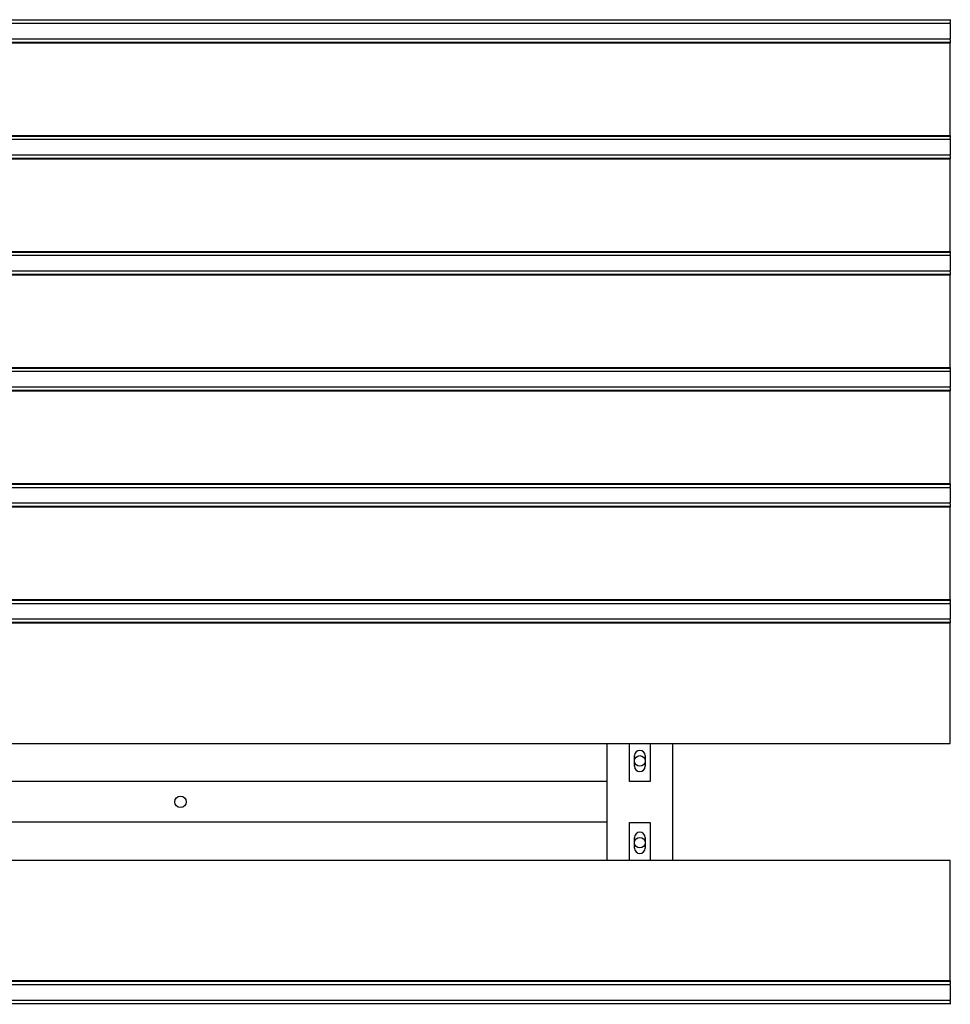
# Model space of a CAD drawing. Extents: x -89225 to 110569, y 13360 to 87647.
# Tile 340 of 478: x 42650 to 43788, y 78962 to 80167. Entities that reach past the tile are written whole.
import ezdxf

# ---------------------------------------------------------------- set-up
doc = ezdxf.new("R2010")
doc.units = 0
doc.layers.add('Iv-Lines 035', color=4, linetype='Continuous')

# ---------------------------------------------------------------- blocks, each defined once
blk = doc.blocks.new('Beluchtingselementen Bosman')
for p, q in [((1281289.4, -857895.9), (1283299.4, -857895.9)), ((1281289.4, -857899.9), (1283299.4, -857899.9)), ((1283299.4, -857895.2), (1283299.4, -857895.9)), ((1283299.4, -857895.9), (1283299.4, -857898.7)), ((1283299.4, -857899.9), (1283299.4, -857898.7)), ((1283299.4, -857899.9), (1283299.4, -857901.5)), ((1283299.4, -857901.5), (1283299.4, -857917.5)), ((1281289.4, -857919), (1283299.4, -857919)), ((1283299.4, -857917.5), (1283299.4, -857919)), ((1283299.4, -857920.3), (1283299.4, -857919)), ((1281289.4, -857923.1), (1283299.4, -857923.1)), ((1281289.4, -857923.8), (1283299.4, -857923.8)), ((1283299.4, -857920.3), (1283299.4, -857923.1)), ((1283299.4, -857923.1), (1283299.4, -857923.8)), ((1283299.4, -858037.2), (1283299.4, -857923.8)), ((1281289.4, -858037.2), (1283299.4, -858037.2)), ((1281289.4, -858037.9), (1283299.4, -858037.9)), ((1283299.4, -858037.2), (1283299.4, -858037.9)), ((1283299.4, -858037.9), (1283299.4, -858040.7)), ((1281289.4, -858041.9), (1283299.4, -858041.9)), ((1283299.4, -858041.9), (1283299.4, -858040.7)), ((1283299.4, -858041.9), (1283299.4, -858043.5)), ((1283299.4, -858043.5), (1283299.4, -858059.5)), ((1281289.4, -858061), (1283299.4, -858061)), ((1283299.4, -858059.5), (1283299.4, -858061)), ((1283299.4, -858062.3), (1283299.4, -858061)), ((1283299.4, -858062.3), (1283299.4, -858065.1)), ((1281289.4, -858065.1), (1283299.4, -858065.1)), ((1281289.4, -858065.8), (1283299.4, -858065.8)), ((1283299.4, -858065.1), (1283299.4, -858065.8)), ((1283299.4, -858179.2), (1283299.4, -858065.8)), ((1281289.4, -858179.2), (1283299.4, -858179.2)), ((1281289.4, -858179.9), (1283299.4, -858179.9)), ((1281289.4, -858183.9), (1283299.4, -858183.9)), ((1283299.4, -858179.2), (1283299.4, -858179.9)), ((1283299.4, -858179.9), (1283299.4, -858182.7)), ((1283299.4, -858183.9), (1283299.4, -858182.7)), ((1283299.4, -858183.9), (1283299.4, -858185.5)), ((1283299.4, -858185.5), (1283299.4, -858201.5)), ((1281289.4, -858203), (1283299.4, -858203)), ((1281289.4, -858207.1), (1283299.4, -858207.1)), ((1281289.4, -858207.8), (1283299.4, -858207.8)), ((1283299.4, -858201.5), (1283299.4, -858203)), ((1283299.4, -858204.3), (1283299.4, -858203)), ((1283299.4, -858204.3), (1283299.4, -858207.1)), ((1283299.4, -858207.1), (1283299.4, -858207.8)), ((1283299.4, -858321.2), (1283299.4, -858207.8)), ((1281289.4, -858321.2), (1283299.4, -858321.2)), ((1281289.4, -858321.9), (1283299.4, -858321.9)), ((1281289.4, -858325.9), (1283299.4, -858325.9)), ((1283299.4, -858321.2), (1283299.4, -858321.9)), ((1283299.4, -858321.9), (1283299.4, -858324.7)), ((1283299.4, -858325.9), (1283299.4, -858324.7)), ((1283299.4, -858325.9), (1283299.4, -858327.5)), ((1283299.4, -858327.5), (1283299.4, -858343.5)), ((1281289.4, -858345), (1283299.4, -858345)), ((1281289.4, -858349.1), (1283299.4, -858349.1)), ((1281289.4, -858349.8), (1283299.4, -858349.8)), ((1283299.4, -858343.5), (1283299.4, -858345)), ((1283299.4, -858346.3), (1283299.4, -858345)), ((1283299.4, -858346.3), (1283299.4, -858349.1)), ((1283299.4, -858349.1), (1283299.4, -858349.8)), ((1283299.4, -858463.2), (1283299.4, -858349.8)), ((1281289.4, -858463.2), (1283299.4, -858463.2)), ((1281289.4, -858463.9), (1283299.4, -858463.9)), ((1281289.4, -858467.9), (1283299.4, -858467.9)), ((1283299.4, -858463.2), (1283299.4, -858463.9)), ((1283299.4, -858463.9), (1283299.4, -858466.7)), ((1283299.4, -858467.9), (1283299.4, -858466.7)), ((1283299.4, -858467.9), (1283299.4, -858469.5)), ((1283299.4, -858469.5), (1283299.4, -858485.5)), ((1283299.4, -858485.5), (1283299.4, -858487)), ((1281289.4, -858487), (1283299.4, -858487)), ((1281289.4, -858491.1), (1283299.4, -858491.1)), ((1281289.4, -858491.8), (1283299.4, -858491.8)), ((1283299.4, -858488.3), (1283299.4, -858487)), ((1283299.4, -858488.3), (1283299.4, -858491.1)), ((1283299.4, -858491.1), (1283299.4, -858491.8)), ((1283299.4, -858605.2), (1283299.4, -858491.8)), ((1281289.4, -858605.2), (1283299.4, -858605.2)), ((1281289.4, -858605.9), (1283299.4, -858605.9)), ((1283299.4, -858605.2), (1283299.4, -858605.9)), ((1283299.4, -858605.9), (1283299.4, -858608.7)), ((1281289.4, -858609.9), (1283299.4, -858609.9)), ((1283299.4, -858609.9), (1283299.4, -858608.7)), ((1283299.4, -858609.9), (1283299.4, -858611.5)), ((1283299.4, -858611.5), (1283299.4, -858627.5)), ((1281289.4, -858629), (1283299.4, -858629)), ((1283299.4, -858627.5), (1283299.4, -858629)), ((1283299.4, -858630.3), (1283299.4, -858629)), ((1281289.4, -858633.1), (1283299.4, -858633.1)), ((1281289.4, -858633.8), (1283299.4, -858633.8)), ((1283299.4, -858630.3), (1283299.4, -858633.1)), ((1283299.4, -858633.1), (1283299.4, -858633.8)), ((1283299.4, -858781.3), (1283299.4, -858633.8)), ((1281289.4, -858781.3), (1283299.4, -858781.3)), ((1282879.4, -858924.5), (1282879.4, -858781.3)), ((1282906.9, -858827.9), (1282906.9, -858781.3)), ((1282931.9, -858781.3), (1282931.9, -858827.9)), ((1282959.4, -858781.3), (1282959.4, -858924.5)), ((1282912.9, -858809.3), (1282912.9, -858796.3)), ((1282925.9, -858796.3), (1282925.9, -858809.3)), ((1282879.4, -858827.8), (1281709.4, -858827.8)), ((1282879.4, -858871.8), (1282879.4, -858827.8)), ((1282931.9, -858827.9), (1282906.9, -858827.9)), ((1282879.4, -858877.8), (1281709.4, -858877.8)), ((1282906.9, -858924.5), (1282906.9, -858877.9)), ((1282906.9, -858877.9), (1282931.9, -858877.9)), ((1282931.9, -858877.9), (1282931.9, -858924.5)), ((1282912.9, -858909.5), (1282912.9, -858896.5)), ((1282925.9, -858896.5), (1282925.9, -858909.5)), ((1283299.4, -858924.5), (1281289.4, -858924.5)), ((1283299.4, -859072), (1283299.4, -858924.5)), ((1283299.4, -859072), (1281289.4, -859072)), ((1283299.4, -859072.7), (1281289.4, -859072.7)), ((1283299.4, -859072), (1283299.4, -859072.7)), ((1283299.4, -859072.7), (1283299.4, -859075.5)), ((1283299.4, -859076.7), (1283299.4, -859075.5)), ((1283299.4, -859076.7), (1281289.4, -859076.7)), ((1283299.4, -859076.7), (1283299.4, -859078.3)), ((1283299.4, -859078.3), (1283299.4, -859094.3)), ((1283299.4, -859095.8), (1281289.4, -859095.8)), ((1283299.4, -859099.9), (1281289.4, -859099.9)), ((1283299.4, -859094.3), (1283299.4, -859095.8)), ((1283299.4, -859097.1), (1283299.4, -859095.8)), ((1283299.4, -859097.1), (1283299.4, -859099.9)), ((1283299.4, -859099.9), (1283299.4, -859100.6))]:
    blk.add_line(p, q)
for centre, radius in [((1282919.4, -858802.8), 6.5), ((1282357.4, -858852.8), 7), ((1282919.4, -858902.8), 6.5)]:
    blk.add_circle(centre, radius)
for centre, start, end in [((1282919.4, -858796.3), 0, 180), ((1282919.4, -858809.3), 180, 0), ((1282919.4, -858896.5), 360, 180), ((1282919.4, -858909.5), 180, 360)]:
    blk.add_arc(centre, 6.5, start, end)

msp = doc.modelspace()

# ---------------------------------------------------------------- block references
at = {"layer": 'Iv-Lines 035'}
msp.add_blockref('Beluchtingselementen Bosman', (-1239510.9, 938062.2), dxfattribs=at)

doc.saveas('drawing.dxf')
